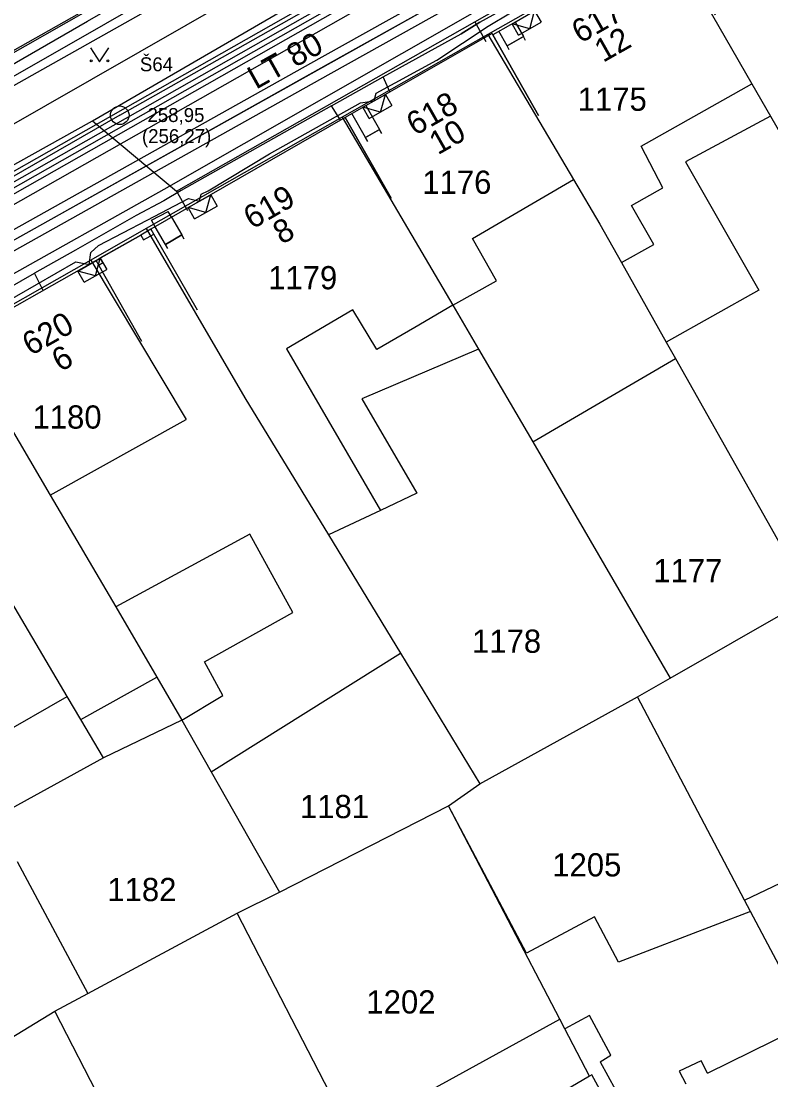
# Model space of a CAD drawing. Extents: x -601580 to 4, y -1204314 to 4.
# Drawn here: x -599956.7 to -599916.3, y -1203449.5 to -1203392.5 of the extents above; entities that cross this region are included whole.
import ezdxf

# ---------------------------------------------------------------- set-up
doc = ezdxf.new("R2010")
doc.units = 0
for name, color, linetype in [('00-EON NN', 7, 'Continuous'), ('00-INNOGY-NTL', 7, 'Continuous'), ('00-KN-HRANICE PARCEL', 7, 'Continuous'), ('00-KN-PARC. CISLA', 7, 'Continuous'), ('00-KN-VNITRNI KRESBA', 7, 'Continuous'), ('00-POLOHOPIS', 7, 'Continuous'), ('00-SITE KOM. KABEL', 7, 'Continuous'), ('00-VAK-VODA-RAD IGIS', 7, 'Continuous'), ('00-VODOVOD STAVAJICI', 7, 'Continuous'), ('11-REKONSTRUKCE  VYKOP', 7, 'Continuous'), ('11-REKONSTRUKCE KANALIZACE', 7, 'Continuous'), ('11-REKONSTRUKCE KANALIZACE OSA', 7, 'Continuous'), ('11-REKONSTRUKCE VODOVOD', 7, 'Continuous'), ('11-VAK-KANAL PUVODNI', 7, 'Continuous'), ('Vrstva 26', 7, 'Continuous'), ('Vrstva 36', 7, 'Continuous'), ('Vrstva 6', 7, 'Continuous'), ('Vrstva 9', 7, 'Continuous')]:
    doc.layers.add(name, color=color, linetype=linetype)

# ---------------------------------------------------------------- blocks, each defined once
blk = doc.blocks.new('VCHOD_1240')
at = {"layer": 'Vrstva 6'}
blk.add_line((0, 0.25), (0, 0), dxfattribs=at)
blk = doc.blocks.new('VCHOD_1242')
at = {"layer": 'Vrstva 6'}
blk.add_line((0, 0.25), (0, 0), dxfattribs=at)
blk = doc.blocks.new('VCHOD_1244')
at = {"layer": 'Vrstva 6'}
blk.add_line((0, 0.25), (0, 0), dxfattribs=at)
blk = doc.blocks.new('VCHOD_1246')
at = {"layer": 'Vrstva 6'}
blk.add_line((0, 0.25), (0, 0), dxfattribs=at)
blk = doc.blocks.new('VCHOD_1248')
at = {"layer": 'Vrstva 6'}
blk.add_line((0, 0.249), (0, 0), dxfattribs=at)
blk = doc.blocks.new('VCHOD_1250')
at = {"layer": 'Vrstva 6'}
blk.add_line((0, 0.249), (0, 0), dxfattribs=at)
blk = doc.blocks.new('3.14_454')
at = {"layer": 'Vrstva 36'}
blk.add_lwpolyline([(-0.5, 0.75), (0, 0), (0.5, 0.75)], dxfattribs=at)
for centre in [(-0.45, 0.05), (0.449, 0.05)]:
    blk.add_circle(centre, 0.05, dxfattribs=at)
blk = doc.blocks.new('NN630')
at = {"layer": 'Vrstva 9'}
for points in [[(-3, -700), (-703, 0)], [(-703, -700), (-703, 0), (697, 0), (697, -700)], [(-3, -700), (697, 0)], [(-703, -700), (697, -700)]]:
    blk.add_lwpolyline(points, dxfattribs=at)

msp = doc.modelspace()

# ---------------------------------------------------------------- linework, layer by layer
at = {"layer": '00-EON NN'}
for points in [[(-599962.993, -1203397.544), (-599962.956, -1203397.608), (-599962.36, -1203397.68), (-599960.43, -1203396.7), (-599953.09, -1203392.49), (-599946.46, -1203388.66), (-599946.294, -1203388.17), (-599945.56, -1203388.26), (-599939.38, -1203384.64), (-599939.388, -1203384.203), (-599938.57, -1203384.23), (-599928.87, -1203378.7), (-599928.948, -1203378.291), (-599928.37, -1203378.51), (-599922.15, -1203375.07), (-599921.97, -1203374.339), (-599921.55, -1203374.68), (-599916.36, -1203371.79), (-599916.209, -1203371.08)], [(-599960.1, -1203409.11), (-599953.72, -1203405.44), (-599953.014, -1203405.587), (-599952.92, -1203404.93), (-599952.51, -1203404.57), (-599949.88, -1203403.2), (-599947.65, -1203402.04), (-599947.063, -1203402.176), (-599946.98, -1203401.8), (-599946.6, -1203401.61), (-599943.3, -1203399.63), (-599938.4, -1203396.88), (-599937.656, -1203396.77), (-599937.56, -1203396.36), (-599934.29, -1203394.58), (-599931.52, -1203392.75), (-599930.31, -1203392.04)]]:
    msp.add_lwpolyline(points, dxfattribs=at)
at = {"layer": '00-INNOGY-NTL'}
for p, q in [((-599948.31, -1203401.64), (-599932.24, -1203392.52)), ((-599932.24, -1203392.52), (-599931.64, -1203393.57)), ((-599952.82, -1203397.85), (-599948.31, -1203401.64)), ((-599948.31, -1203401.64), (-599947.71, -1203402.68))]:
    msp.add_line(p, q, dxfattribs=at)
for points in [[(-600006.76, -1203428.51), (-600004.16, -1203426.72), (-600002.45, -1203425.74), (-599987.06, -1203416.94), (-599975.66, -1203410.59), (-599973.85, -1203409.57), (-599952.82, -1203397.85), (-599942.09, -1203391.62), (-599934.99, -1203387.51), (-599929.14, -1203384.11), (-599922.17, -1203380.07), (-599918.93, -1203378.19), (-599915.5, -1203376.2)], [(-599932.24, -1203392.52), (-599925.43, -1203388.65), (-599924.9, -1203389.74)]]:
    msp.add_lwpolyline(points, dxfattribs=at)
at = {"layer": '00-KN-HRANICE PARCEL'}
for p, q in [((-599921.97, -1203387.77), (-599931.54, -1203393.2)), ((-599981.45, -1203407.78), (-599953.52, -1203392.05)), ((-599931.54, -1203393.2), (-599939.39, -1203397.66)), ((-599939.39, -1203397.66), (-599949.93, -1203403.65)), ((-599921.93, -1203409.77), (-599921.43, -1203410.65)), ((-599932.04, -1203410.14), (-599929.12, -1203415.14)), ((-599929.12, -1203415.14), (-599921.43, -1203410.65)), ((-599921.43, -1203410.65), (-599914.18, -1203423.53)), ((-599929.12, -1203415.14), (-599921.72, -1203427.85)), ((-599940.12, -1203420.13), (-599936.24, -1203426.51)), ((-599921.72, -1203427.85), (-599914.18, -1203423.53)), ((-599946.43, -1203432.89), (-599936.24, -1203426.51)), ((-599936.24, -1203426.51), (-599931.97, -1203433.55)), ((-599923.48, -1203428.86), (-599921.72, -1203427.85)), ((-599931.97, -1203433.55), (-599923.48, -1203428.86)), ((-599917.71, -1203439.81), (-599923.48, -1203428.86)), ((-599948.01, -1203430.11), (-599952.23, -1203432.15)), ((-599948.01, -1203430.11), (-599946.43, -1203432.89)), ((-599952.23, -1203432.15), (-599958.23, -1203435.44)), ((-599946.43, -1203432.89), (-599942.75, -1203439.37)), ((-599933.66, -1203434.72), (-599931.97, -1203433.55)), ((-599942.75, -1203439.37), (-599933.66, -1203434.72)), ((-599927.66, -1203446.22), (-599933.66, -1203434.72)), ((-599956.88, -1203437.72), (-599953.08, -1203444.83)), ((-599945.04, -1203440.5), (-599942.75, -1203439.37)), ((-599917.39, -1203440.42), (-599917.71, -1203439.81)), ((-599953.08, -1203444.83), (-599945.04, -1203440.5)), ((-599939.12, -1203451.96), (-599945.04, -1203440.5)), ((-599954.85, -1203445.79), (-599953.08, -1203444.83)), ((-599960.57, -1203449.26), (-599954.85, -1203445.79)), ((-599950.81, -1203453.64), (-599954.85, -1203445.79)), ((-599938.91, -1203452.38), (-599927.66, -1203446.22))]:
    msp.add_line(p, q, dxfattribs=at)
for points in [[(-599921.97, -1203387.77), (-599917.32, -1203395.86), (-599916.31, -1203397.6)], [(-599931.54, -1203393.2), (-599926.93, -1203401), (-599925.5, -1203403.42), (-599924.34, -1203405.48), (-599921.93, -1203409.77)], [(-599939.39, -1203397.66), (-599933.42, -1203407.77), (-599932.04, -1203410.14)], [(-599916.31, -1203397.6), (-599920.9, -1203400.05), (-599916.94, -1203406.97), (-599921.93, -1203409.77)], [(-599916.31, -1203397.6), (-599914.05, -1203401.53), (-599910.77, -1203407.22)], [(-599949.93, -1203403.65), (-599952.92, -1203405.35), (-599960.13, -1203409.44)], [(-599949.93, -1203403.65), (-599944.63, -1203412.77), (-599940.12, -1203420.13)], [(-599960.13, -1203409.44), (-599955.11, -1203418.01), (-599951.58, -1203424.02), (-599949.36, -1203427.81), (-599948.01, -1203430.11)], [(-599932.04, -1203410.14), (-599938.33, -1203412.82), (-599935.36, -1203417.9), (-599937.32, -1203418.82), (-599940.12, -1203420.13)], [(-599917.71, -1203439.81), (-599906.12, -1203434.28), (-599907.19, -1203432.28), (-599905.54, -1203431.4)], [(-599917.39, -1203440.42), (-599924.5, -1203443.15), (-599925.79, -1203440.7), (-599929.45, -1203442.66), (-599933.66, -1203434.72)], [(-599909.61, -1203455.15), (-599914.22, -1203446.42), (-599915.3, -1203444.37), (-599916.29, -1203442.49), (-599917.39, -1203440.42)], [(-599920.25, -1203460.44), (-599924.82, -1203451.67), (-599924.64, -1203451.58), (-599925.94, -1203449.22), (-599926.06, -1203449.28), (-599927.39, -1203446.73), (-599927.66, -1203446.22)]]:
    msp.add_lwpolyline(points, dxfattribs=at)
at = {"layer": '00-KN-VNITRNI KRESBA'}
for p, q in [((-599923.29, -1203399.21), (-599917.32, -1203395.86)), ((-599922.11, -1203401.46), (-599923.29, -1203399.21)), ((-599932.36, -1203404.18), (-599926.93, -1203401)), ((-599923.8, -1203402.41), (-599922.11, -1203401.46)), ((-599922.6, -1203404.51), (-599923.8, -1203402.41)), ((-599931.07, -1203406.47), (-599932.36, -1203404.18)), ((-599924.34, -1203405.48), (-599922.6, -1203404.51)), ((-599952.92, -1203405.35), (-599947.78, -1203413.93)), ((-599933.42, -1203407.77), (-599931.07, -1203406.47)), ((-599933.42, -1203407.77), (-599935.47, -1203408.97)), ((-599938.81, -1203408.03), (-599942.38, -1203410.12)), ((-599937.51, -1203410.16), (-599938.81, -1203408.03)), ((-599935.47, -1203408.97), (-599937.51, -1203410.16)), ((-599942.38, -1203410.12), (-599937.32, -1203418.82)), ((-599955.11, -1203418.01), (-599947.78, -1203413.93)), ((-599954.19, -1203428.84), (-599960.05, -1203418.93)), ((-599944.35, -1203420.11), (-599951.58, -1203424.02)), ((-599942.04, -1203424.32), (-599944.35, -1203420.11)), ((-599946.79, -1203426.98), (-599942.04, -1203424.32)), ((-599945.81, -1203428.78), (-599946.79, -1203426.98)), ((-599953.45, -1203430.08), (-599949.36, -1203427.81)), ((-599960.13, -1203432.24), (-599954.19, -1203428.84)), ((-599953.45, -1203430.08), (-599954.19, -1203428.84)), ((-599948.01, -1203430.11), (-599945.81, -1203428.78)), ((-599952.23, -1203432.15), (-599953.45, -1203430.08)), ((-599926.07, -1203446.02), (-599927.39, -1203446.73)), ((-599924.91, -1203448.16), (-599926.07, -1203446.02)), ((-599919.7, -1203449.12), (-599914.22, -1203446.42)), ((-599925.49, -1203448.52), (-599924.91, -1203448.16)), ((-599925.49, -1203448.52), (-599923.98, -1203451.25)), ((-599920.05, -1203448.45), (-599921.23, -1203449.02)), ((-599919.7, -1203449.12), (-599920.05, -1203448.45)), ((-599926.06, -1203449.28), (-599929.38, -1203451.22)), ((-599921.23, -1203449.02), (-599920.87, -1203449.7))]:
    msp.add_line(p, q, dxfattribs=at)
at = {"layer": '00-POLOHOPIS'}
for p, q in [((-599945.885, -1203389.627), (-599962.67, -1203399.105)), ((-599961.836, -1203400.742), (-599944.923, -1203391.057)), ((-599931.886, -1203391.777), (-599948.99, -1203401.554)), ((-599930.504, -1203393.814), (-599929.626, -1203393.316)), ((-599938.126, -1203398.742), (-599937.378, -1203398.315)), ((-599948.99, -1203401.554), (-599962.347, -1203409.033)), ((-599949.655, -1203403.205), (-599948.754, -1203402.726)), ((-599949.451, -1203403.552), (-599949.655, -1203403.205)), ((-599948.565, -1203403.041), (-599948.754, -1203402.726)), ((-599952.48, -1203405.277), (-599950.234, -1203403.999)), ((-599950.234, -1203403.999), (-599952.437, -1203405.24)), ((-599948.902, -1203404.505), (-599948.016, -1203403.995))]:
    msp.add_line(p, q, dxfattribs=at)
for points in [[(-599955.677, -1203387.632), (-599953.205, -1203391.979), (-599981.418, -1203408.02), (-599983.889, -1203403.673)], [(-599919.276, -1203392.169), (-599921.753, -1203387.825), (-599931.273, -1203393.215), (-599928.81, -1203397.566)], [(-599930.069, -1203392.533), (-599929.626, -1203393.316), (-599930.504, -1203393.814), (-599930.948, -1203393.03)], [(-599928.81, -1203397.566), (-599931.273, -1203393.215), (-599931.308, -1203393.154), (-599939.225, -1203397.664), (-599936.75, -1203402.008)], [(-599938.11, -1203397.029), (-599937.378, -1203398.315), (-599938.126, -1203398.742), (-599938.859, -1203397.456)], [(-599936.75, -1203402.008), (-599939.225, -1203397.664), (-599949.683, -1203403.685), (-599947.188, -1203408.018)], [(-599948.565, -1203403.041), (-599948.016, -1203403.995), (-599948.902, -1203404.505), (-599949.451, -1203403.552)], [(-599949.683, -1203403.685), (-599950.234, -1203403.999), (-599950.085, -1203404.26), (-599949.533, -1203403.945)], [(-599950.172, -1203409.723), (-599952.637, -1203405.373), (-599959.991, -1203409.541), (-599957.521, -1203413.888)], [(-599952.637, -1203405.373), (-599952.437, -1203405.24), (-599952.271, -1203405.49), (-599952.489, -1203405.635)]]:
    msp.add_lwpolyline(points, dxfattribs=at)
at = {"layer": '00-SITE KOM. KABEL'}
for points in [[(-599937.18, -1203395.48), (-599932.98, -1203393.16), (-599931.97, -1203392.53), (-599926.03, -1203389.25), (-599925.15, -1203388.59), (-599923.29, -1203387.61)], [(-599946.15, -1203389.19), (-599953.35, -1203393.33), (-599965.03, -1203399.98)], [(-599931.97, -1203392.53), (-599932.98, -1203393.16)], [(-599939.95, -1203397.04), (-599937.18, -1203395.48)], [(-599936.81, -1203396.29), (-599937.18, -1203395.48)], [(-599939.95, -1203397.04), (-599948.06, -1203401.6), (-599948.98, -1203402.15), (-599950.47, -1203402.94), (-599953.75, -1203404.82), (-599955.95, -1203406.05)], [(-599939.48, -1203397.81), (-599939.95, -1203397.04)], [(-599948.06, -1203401.6), (-599948.98, -1203402.15)], [(-599950.47, -1203402.94), (-599953.75, -1203404.82)], [(-599962.23, -1203409.7), (-599961.43, -1203409.25), (-599960.53, -1203408.7), (-599960.3, -1203408.53), (-599959.43, -1203408.05), (-599955.95, -1203406.05)], [(-599955.49, -1203406.99), (-599955.95, -1203406.05)]]:
    msp.add_lwpolyline(points, dxfattribs=at)
at = {"layer": '00-VODOVOD STAVAJICI'}
msp.add_lwpolyline([(-599905.396, -1203375.418), (-599929.281, -1203388.71), (-599951.16, -1203400.973), (-599997.853, -1203427.089), (-600003.348, -1203430.314), (-600012.501, -1203435.483)], dxfattribs=at)
at = {"layer": '11-REKONSTRUKCE  VYKOP'}
for points in [[(-600012.747, -1203435.048), (-599974.752, -1203413.595), (-599940.464, -1203394.405), (-599905.641, -1203374.982), (-599839.513, -1203337.692), (-599815.093, -1203323.609), (-599803.159, -1203313.09)], [(-600012.255, -1203435.918), (-599974.261, -1203414.467), (-599939.977, -1203395.278), (-599905.151, -1203375.854), (-599839.017, -1203338.56), (-599814.507, -1203324.425), (-599802.497, -1203313.84)], [(-600007.288, -1203428.801), (-599963.695, -1203404.318), (-599920.22, -1203379.63), (-599876.936, -1203354.596), (-599839.594, -1203333.492)], [(-600006.524, -1203430.161), (-599962.927, -1203405.676), (-599919.444, -1203380.984), (-599876.162, -1203355.95), (-599838.826, -1203334.851)]]:
    msp.add_lwpolyline(points, dxfattribs=at)
at = {"layer": '11-REKONSTRUKCE KANALIZACE'}
for points in [[(-599962.854, -1203404.415), (-599920.566, -1203380.402)], [(-599962.577, -1203404.902), (-599920.289, -1203380.889)]]:
    msp.add_lwpolyline(points, dxfattribs=at)
at = {"layer": '11-REKONSTRUKCE KANALIZACE OSA'}
msp.add_lwpolyline([(-600006.906, -1203429.481), (-599963.311, -1203404.997), (-599919.832, -1203380.307), (-599876.549, -1203355.273), (-599840.193, -1203334.727)], dxfattribs=at)
at = {"layer": '11-REKONSTRUKCE VODOVOD'}
msp.add_lwpolyline([(-600012.501, -1203435.483), (-599974.506, -1203414.031), (-599940.22, -1203394.841), (-599905.396, -1203375.418), (-599839.265, -1203338.126), (-599814.8, -1203324.017), (-599802.828, -1203313.465)], dxfattribs=at)
at = {"layer": '11-VAK-KANAL PUVODNI'}
for points in [[(-599951.36, -1203397.55), (-599840.193, -1203334.727)], [(-599951.36, -1203397.55), (-600006.906, -1203429.481)]]:
    msp.add_lwpolyline(points, dxfattribs=at)
msp.add_circle((-599951.36, -1203397.55), 0.5, dxfattribs=at)

# ---------------------------------------------------------------- block references
at = {"layer": '00-POLOHOPIS'}
for name, p, xscale, yscale, rotation in [('VCHOD_1250', (-599929.626, -1203393.316), 1.00000121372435, 1.0000012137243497, -150.43809027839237), ('VCHOD_1248', (-599930.504, -1203393.814), 1.00000121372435, 1.0000012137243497, -150.43809027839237), ('VCHOD_1246', (-599937.378, -1203398.315), 0.9999973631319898, 0.99999736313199, -150.27987237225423), ('VCHOD_1244', (-599938.126, -1203398.742), 0.9999973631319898, 0.99999736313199, -150.27987237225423), ('VCHOD_1242', (-599948.016, -1203403.995), 0.99999704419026, 0.99999704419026, -150.07442980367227), ('VCHOD_1240', (-599948.902, -1203404.505), 0.99999704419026, 0.99999704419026, -150.07442980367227)]:
    msp.add_blockref(name, p, dxfattribs=dict(at, xscale=xscale, yscale=yscale, rotation=rotation))
msp.add_blockref('3.14_454', (-599952.444, -1203394.668), dxfattribs=at)
at = {"layer": 'Vrstva 26'}
for p, xscale, yscale, rotation in [((-599929.624, -1203392.281), 0.0009999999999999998, 0.0009999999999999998, 29.69024445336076), ((-599937.656, -1203396.77), 0.0009999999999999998, 0.0009999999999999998, 29.69024445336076), ((-599947.063, -1203402.176), 0.0009999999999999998, 0.0009999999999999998, 29.69024445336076), ((-599953.014, -1203405.587), 0.001, 0.0010000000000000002, 29.690244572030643)]:
    msp.add_blockref('NN630', p, dxfattribs=dict(at, xscale=xscale, yscale=yscale, rotation=rotation))

# ---------------------------------------------------------------- texts
at = {"layer": '00-KN-PARC. CISLA'}
for s, p in [('1175', (-599926.697, -1203397.31)), ('1176', (-599935.067, -1203401.78)), ('1179', (-599943.367, -1203406.92)), ('1180', (-599956.057, -1203414.42)), ('1177', (-599922.627, -1203422.69)), ('1178', (-599932.387, -1203426.49)), ('1181', (-599941.654, -1203435.39)), ('1205', (-599928.067, -1203438.53)), ('1182', (-599952.027, -1203439.86)), ('1202', (-599938.077, -1203445.91))]:
    msp.add_text(s, height=1.25, dxfattribs=at).set_placement(p)
at = {"layer": '00-POLOHOPIS'}
for s, rotation, p in [('617', 29.5156, (-599926.56, -1203393.706)), ('12', 29.5156, (-599925.33, -1203394.733)), ('618', 29.6684, (-599935.458, -1203398.682)), ('10', 29.6684, (-599934.23, -1203399.71)), ('619', 29.9304, (-599944.227, -1203403.717)), ('8', 29.9304, (-599942.64, -1203404.534)), ('620', 29.5431, (-599956.153, -1203410.527)), ('6', 29.5431, (-599954.563, -1203411.397))]:
    msp.add_text(s, height=1.25, rotation=rotation, dxfattribs=at).set_placement(p)
at = {"layer": '00-VAK-VODA-RAD IGIS'}
msp.add_text('LT 80', height=1.25, rotation=29.27, dxfattribs=at).set_placement((-599944.022, -1203396.181))
at = {"layer": '11-VAK-KANAL PUVODNI'}
for s, p in [('Š64', (-599950.275, -1203395.181)), ('258,95 ', (-599949.868, -1203397.913)), ('(256,27)', (-599950.165, -1203399.047))]:
    msp.add_text(s, height=0.75, dxfattribs=at).set_placement(p)

doc.saveas('drawing.dxf')
